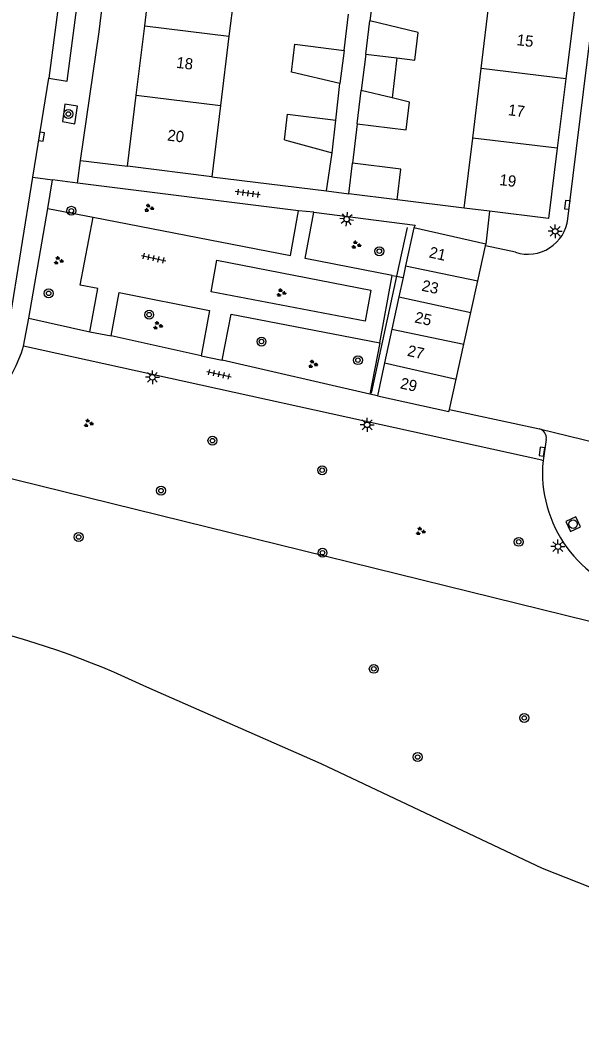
# Model space of a CAD drawing. Extents: x 131000 to 133014, y 396499 to 399001.
# Drawn here: x 131801.6 to 131851.9, y 397450 to 397539.4 of the extents above; entities that cross this region are included whole.
import ezdxf

# ---------------------------------------------------------------- set-up
doc = ezdxf.new("R2010")
doc.units = 0
for name, color, linetype in [('gg-afsc-erfafscheiding', 7, 'Continuous'), ('gg-afsc-hekwerk', 7, 'Continuous'), ('gg-afsc-muur', 7, 'Continuous'), ('gg-anno-huisnummerreeks BGT', 7, 'Continuous'), ('gg-bbg-bijgebouw', 7, 'Continuous'), ('gg-bbg-gedigitaliseerde bebouwing', 7, 'Continuous'), ('gg-bbg-gedigitaliseerde bijgebouw', 7, 'Continuous'), ('gg-bbg-hoofdgebouw', 7, 'Continuous'), ('gg-bbg-luifel en loopbrug', 7, 'Continuous'), ('gg-bbg-tussenscheiding', 7, 'Continuous'), ('gg-knt-BGT kruinlijn', 7, 'Continuous'), ('gg-knt-verharding', 7, 'Continuous'), ('gg-knt-verharding nz', 7, 'Continuous'), ('gg-kntw-beschoeiing', 7, 'Continuous'), ('gt-grn-groengrens', 7, 'Continuous'), ('gt-grn-weggrens', 7, 'Continuous'), ('gt-symb-boom', 7, 'Continuous'), ('gt-symb-groenvak', 7, 'Continuous'), ('gt-symb-kolk', 7, 'Continuous'), ('gt-symb-lichtmast', 7, 'Continuous'), ('gt-symb-rioolschacht', 7, 'Continuous'), ('gt-symb-tegel verharding', 7, 'Continuous')]:
    doc.layers.add(name, color=color, linetype=linetype)

# ---------------------------------------------------------------- blocks, each defined once
blk = doc.blocks.new('gt0-KOLK')
at = {"layer": 'gt-symb-kolk'}
blk.add_lwpolyline([(0, 0), (0.375, 0), (0.375, 0.4), (-0.375, 0.4), (-0.375, 0), (0, 0)], dxfattribs=at)
blk = doc.blocks.new('gt0-TEG1')
at = {"layer": 'gt-symb-tegel verharding'}
for p, q in [((-1.125, 0), (1.125, 0)), ((-0.9, -0.25), (-0.9, 0.25)), ((-0.45, -0.25), (-0.45, 0.25)), ((0, -0.25), (0, 0.25)), ((0.45, -0.25), (0.45, 0.25)), ((0.9, -0.25), (0.9, 0.25))]:
    blk.add_line(p, q, dxfattribs=at)
blk = doc.blocks.new('gt0-BOOM')
at = {"layer": 'gt-symb-boom'}
for radius in [0.4, 0.2]:
    blk.add_circle((0, 0), radius, dxfattribs=at)
blk = doc.blocks.new('gt0-GRVAK')
at = {"layer": 'gt-symb-groenvak'}
for p, q in [((-0.11, 0.189), (-0.228, 0.24)), ((-0.182, 0.153), (0.088, 0.153)), ((-0.091, 0.211), (-0.156, 0.322)), ((-0.047, 0.214), (-0.047, 0.393)), ((-0.004, 0.211), (0.061, 0.322)), ((0.015, 0.189), (0.133, 0.24)), ((0.262, -0.052), (0.197, 0.059)), ((0.305, -0.049), (0.305, 0.13)), ((0.349, -0.052), (0.414, 0.059)), ((-0.245, -0.228), (-0.363, -0.177)), ((-0.318, -0.264), (-0.047, -0.264)), ((-0.226, -0.206), (-0.291, -0.095)), ((-0.183, -0.203), (-0.183, -0.024)), ((-0.139, -0.206), (-0.074, -0.095)), ((-0.12, -0.228), (-0.002, -0.177)), ((0.243, -0.074), (0.125, -0.023)), ((0.17, -0.11), (0.441, -0.11)), ((0.368, -0.074), (0.486, -0.023))]:
    blk.add_line(p, q, dxfattribs=at)
blk = doc.blocks.new('gt0-LMAST')
at = {"layer": 'gt-symb-lichtmast'}
for p, q in [((-0.182, 0.173), (-0.447, 0.438)), ((-0.005, 0.246), (-0.005, 0.621)), ((0.172, 0.173), (0.437, 0.438)), ((-0.255, -0.004), (-0.63, -0.004)), ((-0.182, -0.181), (-0.447, -0.446)), ((-0.005, -0.254), (-0.005, -0.629)), ((0.437, -0.446), (0.172, -0.181)), ((0.245, -0.004), (0.62, -0.004))]:
    blk.add_line(p, q, dxfattribs=at)
blk.add_circle((-0.005, -0.004), 0.25, dxfattribs=at)
blk = doc.blocks.new('gt0-RS')
at = {"layer": 'gt-symb-rioolschacht'}
blk.add_lwpolyline([(-0.5, -0.5), (0.5, -0.5), (0.5, 0.5), (-0.5, 0.5)], close=True, dxfattribs=at)
blk.add_circle((0, 0), 0.375, dxfattribs=at)

msp = doc.modelspace()

# ---------------------------------------------------------------- linework, layer by layer
at = {"layer": 'gg-afsc-erfafscheiding'}
for p, q in [((131833.349, 397542.594), (131832.947, 397539.337)), ((131830.631, 397536.697), (131831.032, 397539.939)), ((131829.914, 397530.456), (131830.263, 397533.72)), ((131831.809, 397530.124), (131831.4, 397526.594))]:
    msp.add_line(p, q, dxfattribs=at)
at = {"layer": 'gg-afsc-hekwerk'}
for p, q in [((131836.292, 397520.828), (131835.343, 397516.461)), ((131835.343, 397516.461), (131833.065, 397505.984))]:
    msp.add_line(p, q, dxfattribs=at)
at = {"layer": 'gg-afsc-muur'}
for p, q in [((131829.075, 397524.102), (131829.563, 397527.528)), ((131818.79, 397525.38), (131829.075, 397524.102)), ((131841.4, 397522.57), (131835.376, 397523.319))]:
    msp.add_line(p, q, dxfattribs=at)
at = {"layer": 'gg-bbg-bijgebouw'}
for p, q in [((131829.563, 397527.528), (131829.914, 397530.456)), ((131825.299, 397528.683), (131829.563, 397527.528)), ((131831.06, 397523.855), (131831.4, 397526.594)), ((131835.376, 397523.319), (131831.06, 397523.855)), ((131836.89, 397520.8), (131836.151, 397517.402)), ((131843.33, 397519.33), (131836.89, 397520.8)), ((131843.299, 397519.186), (131843.33, 397519.33)), ((131842.609, 397516.056), (131843.299, 397519.186)), ((131836.151, 397517.402), (131835.922, 397516.348)), ((131835.922, 397516.348), (131835.546, 397514.619)), ((131841.985, 397513.226), (131842.609, 397516.056)), ((131835.546, 397514.619), (131834.92, 397511.738)), ((131841.355, 397510.371), (131841.985, 397513.226)), ((131834.92, 397511.738), (131834.261, 397508.707)), ((131840.666, 397507.243), (131841.355, 397510.371)), ((131834.261, 397508.707), (131833.62, 397505.76)), ((131840.07, 397504.54), (131840.666, 397507.243))]:
    msp.add_line(p, q, dxfattribs=at)
for points in [[(131835.376, 397523.319), (131835.716, 397526.058), (131831.4, 397526.594)], [(131833.62, 397505.76), (131840.03, 397504.36), (131840.07, 397504.54)]]:
    msp.add_lwpolyline(points, dxfattribs=at)
at = {"layer": 'gg-bbg-gedigitaliseerde bebouwing'}
for p, q in [((131821.089, 397544.19), (131820.328, 397537.97)), ((131842.901, 397535.085), (131843.649, 397541.322)), ((131820.328, 397537.97), (131819.568, 397531.749)), ((131842.153, 397528.847), (131842.901, 397535.085)), ((131819.568, 397531.749), (131818.79, 397525.38)), ((131841.4, 397522.57), (131842.153, 397528.847))]:
    msp.add_line(p, q, dxfattribs=at)
at = {"layer": 'gg-bbg-gedigitaliseerde bijgebouw'}
for p, q in [((131832.579, 397536.36), (131832.947, 397539.337)), ((131830.631, 397536.697), (131830.263, 397533.72)), ((131832.579, 397536.36), (131835.373, 397536.014)), ((131831.809, 397530.124), (131832.177, 397533.102)), ((131834.932, 397532.441), (131832.177, 397533.102))]:
    msp.add_line(p, q, dxfattribs=at)
for points in [[(131835.373, 397536.014), (131836.969, 397535.817), (131837.275, 397538.298), (131832.947, 397539.337)], [(131830.263, 397533.72), (131825.935, 397534.758), (131826.242, 397537.239), (131830.631, 397536.697)], [(131831.809, 397530.124), (131836.199, 397529.582), (131836.506, 397532.063), (131834.932, 397532.441)], [(131825.299, 397528.683), (131825.585, 397530.991), (131829.914, 397530.456)]]:
    msp.add_lwpolyline(points, dxfattribs=at)
at = {"layer": 'gg-bbg-hoofdgebouw'}
for p, q in [((131812.796, 397538.905), (131813.565, 397545.124)), ((131851.265, 397540.395), (131850.496, 397534.161)), ((131812.028, 397532.685), (131812.796, 397538.905)), ((131850.496, 397534.161), (131849.726, 397527.926)), ((131811.24, 397526.31), (131812.028, 397532.685)), ((131818.79, 397525.38), (131811.24, 397526.31)), ((131843.652, 397522.293), (131841.4, 397522.57))]:
    msp.add_line(p, q, dxfattribs=at)
msp.add_lwpolyline([(131849.726, 397527.926), (131848.95, 397521.64), (131843.652, 397522.293)], dxfattribs=at)
at = {"layer": 'gg-bbg-luifel en loopbrug'}
for p, q in [((131832.579, 397536.36), (131832.177, 397533.102)), ((131835.373, 397536.014), (131834.932, 397532.441))]:
    msp.add_line(p, q, dxfattribs=at)
at = {"layer": 'gg-bbg-tussenscheiding'}
for p, q in [((131812.796, 397538.905), (131820.328, 397537.97)), ((131850.496, 397534.161), (131842.901, 397535.085)), ((131812.028, 397532.685), (131819.568, 397531.749)), ((131849.726, 397527.926), (131842.153, 397528.847)), ((131836.151, 397517.402), (131842.609, 397516.056)), ((131835.546, 397514.619), (131841.985, 397513.226)), ((131834.92, 397511.738), (131841.355, 397510.371)), ((131834.261, 397508.707), (131840.666, 397507.243))]:
    msp.add_line(p, q, dxfattribs=at)
at = {"layer": 'gg-knt-BGT kruinlijn'}
msp.add_lwpolyline([(131861.13, 397483.46), (131799.11, 397498.73), (131769.52, 397503.47), (131755.28, 397499.23), (131747.72, 397489.76), (131744.99, 397469.87), (131746.339, 397463.325)], dxfattribs=at)
at = {"layer": 'gg-knt-verharding'}
for p, q in [((131802.768, 397525.352), (131804.192, 397534.193)), ((131807.034, 397526.83), (131811.24, 397526.31)), ((131804.107, 397522.53), (131804.546, 397525.096)), ((131806.765, 397524.797), (131804.546, 397525.096)), ((131826.568, 397522.318), (131806.765, 397524.797)), ((131802.426, 397512.7), (131804.107, 397522.53)), ((131845.985, 397518.61), (131843.299, 397519.186)), ((131833.831, 397510.509), (131834.947, 397516.539)), ((131802.426, 397512.7), (131807.88, 397511.487)), ((131817.832, 397509.351), (131809.777, 397511.127)), ((131848.33, 397500), (131801.93, 397510.21)), ((131832.933, 397505.917), (131819.736, 397508.935)), ((131833.62, 397505.76), (131832.933, 397505.917)), ((131840.07, 397504.54), (131848.123, 397502.795)), ((131848.74, 397501.851), (131848.45, 397499.973)), ((131848.33, 397500), (131848.45, 397499.973))]:
    msp.add_line(p, q, dxfattribs=at)
for points in [[(131850.683, 397521.613), (131850.821, 397522.835), (131858.079, 397581.599), (131858.219, 397582.832), (131858.432, 397584.048), (131858.628, 397585.015), (131862.406, 397601.926)], [(131807.034, 397526.83), (131808.7, 397538.36), (131814.84, 397589.16), (131817.03, 397588.9)], [(131804.192, 397534.193), (131805.854, 397533.933), (131806.71, 397540.538), (131805.073, 397540.806)], [(131805.418, 397530.332), (131806.541, 397530.131), (131806.77, 397531.689), (131805.647, 397531.889), (131805.418, 397530.332)], [(131800.232, 397510.549), (131800.478, 397511.242), (131800.672, 397512.334), (131802.768, 397525.352)], [(131808.166, 397521.746), (131825.832, 397518.311), (131826.568, 397522.318)], [(131834.947, 397516.539), (131827.154, 397518.063), (131827.918, 397522.19)], [(131827.918, 397522.19), (131837.004, 397521.054), (131836.89, 397520.8)], [(131807.88, 397511.487), (131808.581, 397515.359), (131807.006, 397515.68), (131808.166, 397521.746)], [(131833.023, 397515.225), (131832.518, 397512.435), (131818.743, 397515.07), (131819.252, 397517.903), (131833.023, 397515.225)], [(131809.777, 397511.127), (131810.504, 397514.999), (131818.596, 397513.409), (131817.832, 397509.351)], [(131819.736, 397508.935), (131820.529, 397513.055), (131833.831, 397510.509)]]:
    msp.add_lwpolyline(points, dxfattribs=at)
for centre, radius, start, end in [((131847.091, 397522.056), 3.619, 252.20319, 352.97091), ((131789.859, 397513.694), 12.564, 256.92315, 343.89976), ((131847.91, 397501.982), 0.84, 351.01442, 75.32298), ((131859.807, 397498.89), 11.409, 174.55424, 257.52057)]:
    msp.add_arc(centre, radius, start, end, dxfattribs=at)
at = {"layer": 'gg-knt-verharding nz'}
msp.add_line((131805.073, 397540.806), (131804.192, 397534.193), dxfattribs=at)
at = {"layer": 'gg-kntw-beschoeiing'}
msp.add_lwpolyline([(132000, 397427.098), (131991.82, 397427.87), (131967.52, 397431.66), (131923.4, 397440.38), (131895.83, 397447.26), (131871.63, 397454.78), (131858.01, 397459.64), (131848.41, 397463.41), (131828.6, 397472.8), (131812.97, 397479.66)], dxfattribs=at)
msp.add_lwpolyline([(132000, 397427.098), (131991.82, 397427.87), (131967.52, 397431.66), (131923.4, 397440.38), (131895.83, 397447.26), (131871.63, 397454.78), (131858.01, 397459.64), (131848.41, 397463.41), (131828.6, 397472.8), (131812.97, 397479.66)], dxfattribs=at)
msp.add_arc((131780.412, 397411.771), 75.292, 64.37841, 90.55231, dxfattribs=at)
msp.add_arc((131780.412, 397411.771), 75.292, 64.37841, 90.55231, dxfattribs=at)
at = {"layer": 'gt-grn-groengrens'}
for p, q in [((131804.107, 397522.53), (131808.166, 397521.746)), ((131834.947, 397516.539), (131835.343, 397516.461)), ((131835.343, 397516.461), (131835.922, 397516.348)), ((131833.831, 397510.509), (131832.933, 397505.917))]:
    msp.add_line(p, q, dxfattribs=at)
at = {"layer": 'gt-grn-weggrens'}
for p, q in [((131806.765, 397524.797), (131807.034, 397526.83)), ((131802.768, 397525.352), (131804.546, 397525.096)), ((131829.075, 397524.102), (131831.06, 397523.855)), ((131827.918, 397522.19), (131826.568, 397522.318)), ((131843.652, 397522.293), (131843.33, 397519.33)), ((131801.93, 397510.21), (131802.426, 397512.7)), ((131807.88, 397511.487), (131809.777, 397511.127)), ((131817.832, 397509.351), (131819.736, 397508.935)), ((131848.123, 397502.795), (131853.263, 397501.536))]:
    msp.add_line(p, q, dxfattribs=at)

# ---------------------------------------------------------------- block references
at = {"layer": 'gt-symb-boom'}
for p in [(131805.947, 397531.002), (131806.223, 397522.328), (131833.798, 397518.706), (131804.185, 397514.931), (131813.19, 397513.024), (131823.246, 397510.616), (131831.878, 397508.948), (131818.854, 397501.743), (131828.677, 397499.091), (131814.247, 397497.263), (131806.877, 397493.106), (131846.276, 397492.676), (131828.708, 397491.701), (131833.298, 397481.301), (131846.768, 397476.907), (131837.225, 397473.401)]:
    msp.add_blockref('gt0-BOOM', p, dxfattribs=at)
at = {"layer": 'gt-symb-groenvak'}
for p in [(131813.158, 397522.573), (131831.702, 397519.27), (131805.057, 397517.86), (131824.993, 397514.986), (131813.948, 397512.044), (131827.831, 397508.586), (131807.737, 397503.294), (131837.467, 397493.618)]:
    msp.add_blockref('gt0-GRVAK', p, dxfattribs=at)
at = {"layer": 'gt-symb-kolk'}
for p, rotation in [((131803.351, 397529.002), -99.15139601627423), ((131850.821, 397522.835), 82.93185994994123), ((131848.549, 397500.715), 81.60242742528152)]:
    msp.add_blockref('gt0-KOLK', p, dxfattribs=dict(at, rotation=rotation))
at = {"layer": 'gt-symb-lichtmast', "rotation": 82.93185995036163}
msp.add_blockref('gt0-LMAST', (131830.867, 397521.581), dxfattribs=at)
at = {"layer": 'gt-symb-lichtmast'}
for p in [(131849.54, 397520.493), (131813.478, 397507.416), (131832.706, 397503.161), (131849.788, 397492.252)]:
    msp.add_blockref('gt0-LMAST', p, dxfattribs=at)
at = {"layer": 'gt-symb-rioolschacht', "rotation": -64.5366549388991}
msp.add_blockref('gt0-RS', (131851.143, 397494.26), dxfattribs=at)
at = {"layer": 'gt-symb-tegel verharding'}
for p, rotation in [((131822.015, 397523.899), 172.4697466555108), ((131813.586, 397518.083), -12.590950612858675), ((131819.435, 397507.689), -12.410774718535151)]:
    msp.add_blockref('gt0-TEG1', p, dxfattribs=dict(at, rotation=rotation))

# ---------------------------------------------------------------- texts
at = {"layer": 'gg-anno-huisnummerreeks BGT'}
for s, rotation, p in [('15', 353, (131846.054, 397537.168)), ('18', 352.9, (131815.578, 397535.139)), ('17', 352.9, (131845.279, 397530.895)), ('20', 352.9, (131814.773, 397528.625)), ('19', 352.9, (131844.506, 397524.638)), ('21', 347.6, (131838.181, 397518.161)), ('23', 347.6, (131837.524, 397515.181)), ('25', 347.6, (131836.897, 397512.339)), ('27', 347.6, (131836.237, 397509.346)), ('29', 347.6, (131835.595, 397506.432))]:
    msp.add_text(s, height=1, rotation=rotation, dxfattribs=at).set_placement(p)

doc.saveas('drawing.dxf')
